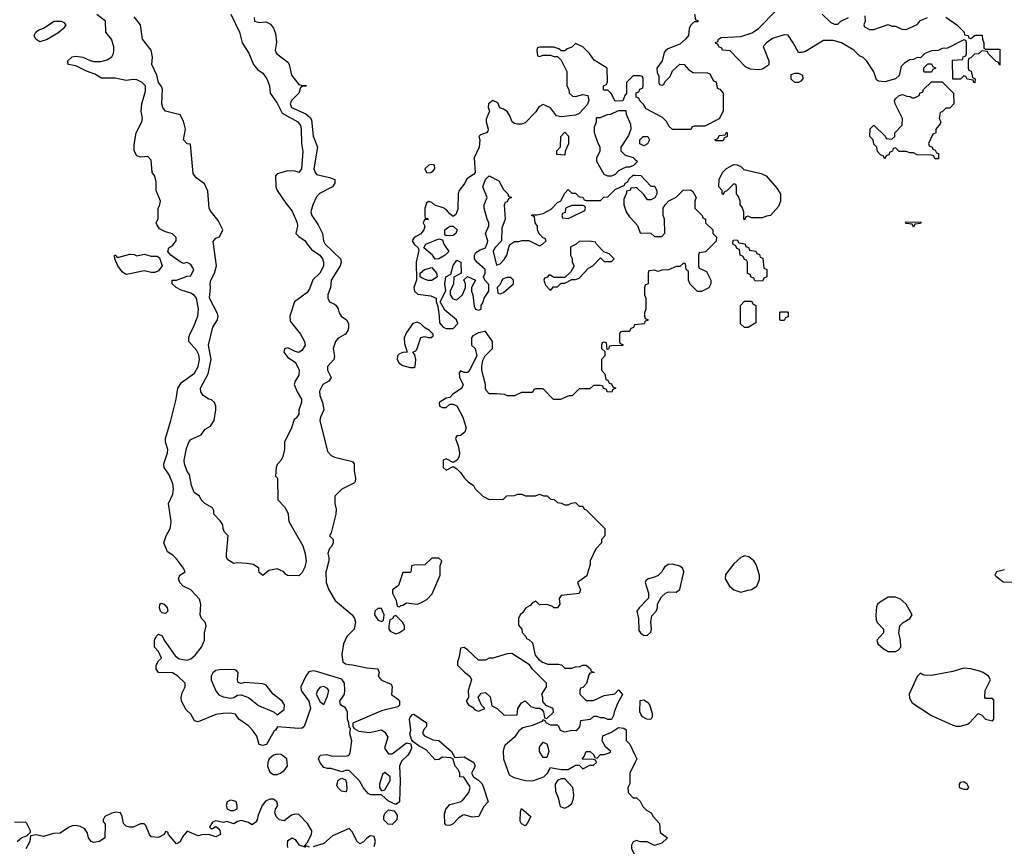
# Model space of a CAD drawing. Header units: inches. Extents: x 2380053 to 2584298, y 380219 to 546618.
# Tile 634 of 656: x 2546578 to 2552055, y 438464 to 443058. Entities that reach past the tile are written whole.
import ezdxf

# ---------------------------------------------------------------- set-up
doc = ezdxf.new("R2010")
doc.units = ezdxf.units.IN
doc.header["$MEASUREMENT"] = 0
for name, color, linetype in [('C5443', 7, 'Continuous'), ('C5444', 7, 'Continuous'), ('C5453', 7, 'Continuous'), ('C5454', 7, 'Continuous')]:
    doc.layers.add(name, color=color, linetype=linetype)

msp = doc.modelspace()

# ---------------------------------------------------------------- linework, layer by layer
at = {"layer": 'C5443', "color": 2}
for points, elevation in [([(2548284.7, 440000), (2548282, 439990), (2548283.8, 439930), (2548297.6, 439890), (2548333.4, 439830), (2548428.2, 439750), (2548440.3, 439730), (2548445.3, 439710), (2548438.4, 439670), (2548398.4, 439630), (2548379.5, 439590), (2548370.6, 439530), (2548376, 439490), (2548390, 439478.8), (2548410, 439473.4), (2548430, 439473), (2548510, 439454.9), (2548570, 439450.8), (2548578, 439430), (2548571.3, 439410), (2548590, 439386.8), (2548644.7, 439364.7), (2548651, 439351), (2548647.1, 439307.1), (2548682, 439282), (2548691.3, 439270), (2548691, 439249), (2548681, 439239), (2548590, 439217), (2548431.6, 439148.4), (2548431.3, 439130), (2548438, 439118), (2548464.1, 439104.1), (2548523.3, 439096.7), (2548590, 439110.4), (2548610, 439097.3), (2548626.8, 439070), (2548606.8, 439010), (2548630, 438978), (2548650, 438978), (2548730, 439038), (2548754, 439034), (2548758, 439010), (2548750.8, 438990), (2548737.3, 438970), (2548702.4, 438937.6), (2548690.6, 438910), (2548694.8, 438830), (2548690.6, 438710), (2548670, 438695.3), (2548630, 438714), (2548590, 438749.2), (2548530, 438749.4), (2548516.5, 438756.5), (2548488, 438790), (2548468.4, 438828.4), (2548410, 438886), (2548390, 438886), (2548370, 438878), (2548310, 438895.3), (2548290, 438895.3), (2548270, 438902), (2548250, 438928), (2548241.2, 438950), (2548250, 438971), (2548285.6, 438974.4), (2548310, 438966), (2548395.3, 438964.7), (2548409, 438971), (2548416, 438984), (2548425.2, 439050), (2548414, 439090), (2548418, 439118), (2548410, 439126), (2548409.2, 439149.2), (2548402, 439170), (2548402, 439210), (2548390, 439234), (2548362, 439250), (2548359, 439270), (2548384.5, 439310), (2548387.6, 439330), (2548384.5, 439370), (2548370, 439393.2), (2548230, 439435.6), (2548210, 439438.4), (2548187, 439433), (2548170.6, 439410), (2548141.6, 439350), (2548143.8, 439330), (2548185.7, 439270), (2548195.3, 439230), (2548161, 439130), (2548150, 439121.2), (2548130, 439119.3), (2548012, 439128), (2548002, 439110), (2547994.4, 439105.6), (2547951, 439030), (2547930, 439024), (2547909.4, 439029.4), (2547896.5, 439076.5), (2547874, 439110), (2547850, 439134), (2547798, 439170), (2547779, 439199), (2547750, 439204), (2547710, 439202.7), (2547670, 439196), (2547570, 439155.3), (2547550, 439162), (2547530, 439198), (2547503.2, 439223.2), (2547479, 439270), (2547477.2, 439290), (2547482.7, 439317.3), (2547498, 439350), (2547498, 439370), (2547458, 439410), (2547428.7, 439428.7), (2547350, 439429), (2547338, 439450), (2547338, 439470), (2547350, 439494), (2547366, 439510), (2547350, 439546), (2547328, 439570), (2547328.7, 439610), (2547338, 439630), (2547350, 439642), (2547370, 439634), (2547382, 439610), (2547442.8, 439522.8), (2547466, 439506), (2547510, 439499.1), (2547530, 439505.5), (2547553.7, 439526.3), (2547589.3, 439570), (2547606, 439610), (2547606, 439650), (2547616, 439690), (2547609, 439710), (2547589.3, 439730), (2547582.7, 439750), (2547585.2, 439810), (2547577.5, 439837.5), (2547530, 439889), (2547488, 439910), (2547469, 439930), (2547462, 439950), (2547468, 439970), (2547498, 439990), (2547493.3, 440000)], 30), ([(2547982.1, 440000), (2547963.5, 439996.5), (2547930, 439968.7), (2547910, 439986), (2547908.8, 440000)], 26), ([(2548157, 440000), (2548150, 439986), (2548130, 439968), (2548068.4, 439968.4), (2548056.4, 439976.4), (2548048, 439990), (2548023, 440000)], 26), ([(2548755.3, 440000), (2548754, 439990), (2548750, 439986), (2548710, 439986), (2548686, 439914), (2548652, 439890), (2548652, 439870), (2548672, 439830), (2548678, 439798), (2548690, 439794), (2548698, 439802), (2548710, 439804.7), (2548730, 439818), (2548790, 439810.6), (2548810, 439816.3), (2548843.7, 439836.3), (2548873.2, 439866.8), (2548918, 439970), (2548917.1, 440000)], 34), ([(2549742.7, 440000), (2549733.2, 439966.8), (2549682, 439930), (2549698, 439890), (2549690.8, 439869.2), (2549590, 439858), (2549579.6, 439840.4), (2549582, 439810), (2549570, 439788.7), (2549550, 439788.7), (2549539, 439799), (2549510, 439808), (2549470, 439806), (2549450, 439826), (2549430, 439818), (2549416.9, 439803.1), (2549392, 439788), (2549376.9, 439763.1), (2549362, 439750), (2549352, 439730), (2549352.7, 439692.7), (2549371.6, 439671.6), (2549372.7, 439652.7), (2549394, 439630), (2549398, 439618), (2549410, 439614), (2549430, 439594), (2549446.4, 439526.4), (2549463.5, 439503.5), (2549486.4, 439486.4), (2549515.3, 439475.3), (2549576, 439476), (2549591.6, 439471.6), (2549610, 439454), (2549650, 439454), (2549670, 439462), (2549696.4, 439463.6), (2549708.8, 439471.1), (2549730, 439471), (2549754, 439450), (2549758, 439438), (2549774, 439430), (2549750, 439426), (2549743.6, 439416.4), (2549730.9, 439369.1), (2549710, 439346), (2549698, 439342), (2549694, 439330), (2549694, 439310), (2549730, 439274), (2549770, 439274), (2549830, 439302), (2549888, 439312), (2549910, 439334), (2549931.6, 439308.4), (2549902.8, 439257.2), (2549884.7, 439210), (2549882, 439190), (2549870, 439168), (2549850, 439168), (2549830, 439178), (2549810, 439178), (2549790, 439186), (2549770, 439186), (2549751.6, 439168.4), (2549698, 439162), (2549691.6, 439128.4), (2549674, 439106), (2549650, 439108), (2549610, 439098), (2549587.3, 439107.3), (2549578, 439130), (2549570, 439138), (2549530, 439138), (2549506, 439150), (2549502, 439162), (2549490, 439166), (2549482, 439158), (2549430, 439135.3), (2549376.9, 439123.1), (2549355.3, 439104.7), (2549331, 439070), (2549276.8, 439023.2), (2549270.5, 439009.5), (2549266.8, 438993.2), (2549270.3, 438950), (2549301.1, 438861.1), (2549326.6, 438846.6), (2549392, 438830), (2549432.8, 438827.2), (2549494, 438850), (2549514, 438870), (2549530, 438902), (2549590, 438891), (2549628.8, 438891.1), (2549670, 438914), (2549690, 438914), (2549710, 438894), (2549750, 438914), (2549770, 438914), (2549786, 438930), (2549782, 438942), (2549770, 438946), (2549707.3, 438947.3), (2549718, 438962), (2549728.8, 438991.1), (2549751.6, 438991.6), (2549772.7, 438972.7), (2549778, 438958), (2549790, 438954), (2549810, 438974), (2549830, 438974), (2549856.4, 438983.6), (2549866, 438990), (2549836.4, 439016.4), (2549818, 439050), (2549822, 439078), (2549870, 439098), (2549910, 439124.7), (2549939.6, 439119.6), (2549952, 439112), (2549952.7, 439052.7), (2549971.6, 439031.6), (2550000, 438972.8)], 34), ([(2550000, 438927.4), (2549972, 438870), (2549971.6, 438811.6), (2549962, 438790), (2549963.6, 438763.6), (2549990, 438734), (2550000, 438734)], 34), ([(2548070, 438458), (2548067, 438470), (2548070, 438496), (2548094, 438510), (2548110, 438502), (2548130, 438471), (2548158, 438462), (2548177.2, 438482.8), (2548202, 438530), (2548204, 438550), (2548179.3, 438590), (2548130, 438641.2), (2548110, 438642.7), (2548090, 438636), (2548050, 438605.2), (2548024, 438610), (2548005.2, 438630), (2547997.2, 438650), (2548001.2, 438670), (2548013.2, 438690), (2548009, 438710), (2547990, 438725.2), (2547970, 438726), (2547944.9, 438715.1), (2547926.8, 438690), (2547904, 438636), (2547898.8, 438610), (2547890, 438595.3), (2547870, 438584), (2547850, 438595.3), (2547810, 438608), (2547790, 438602), (2547770, 438589), (2547730, 438602), (2547710, 438595.3), (2547670, 438606), (2547650, 438598), (2547634, 438570), (2547642, 438562), (2547650, 438562), (2547670, 438574), (2547683.6, 438563.6), (2547691, 438551), (2547694.8, 438530), (2547670, 438517.2), (2547630, 438529), (2547591.6, 438528.4), (2547570, 438522), (2547510, 438548), (2547482.8, 438517.2), (2547470, 438488), (2547450, 438478), (2547406, 438530), (2547402, 438542), (2547390, 438546), (2547382, 438530), (2547350, 438512.7), (2547310, 438517.2), (2547299.3, 438530), (2547279.3, 438579.3), (2547270, 438588.7), (2547250, 438588.7), (2547210, 438569.3), (2547189.4, 438569.4), (2547170, 438575.3), (2547155.3, 438590), (2547148, 438630), (2547138, 438650), (2547113.6, 438653.6), (2547090, 438648.7), (2547052, 438630), (2547042, 438610), (2547042, 438602), (2547052.7, 438587.3), (2547051.3, 438511.3), (2547022, 438490), (2546990, 438484.5), (2546975.3, 438490), (2546961.2, 438510), (2546956, 438536), (2546940.2, 438560.2), (2546913.6, 438573.6), (2546890, 438579), (2546870, 438577.2), (2546850, 438569), (2546803.6, 438536.4), (2546765.4, 438534.6), (2546710, 438518), (2546670, 438528), (2546638, 438522), (2546634, 438490), (2546612, 438450)], 34), ([(2546564, 438490), (2546590, 438512), (2546618, 438522), (2546638, 438542), (2546638, 438550), (2546618, 438590), (2546610, 438598), (2546550, 438596)], 34), ([(2548550, 438462), (2548557.2, 438490), (2548550, 438518), (2548530, 438522), (2548510, 438509), (2548490, 438488), (2548470, 438478), (2548453.2, 438493.2), (2548430, 438542), (2548410, 438562), (2548317.3, 438522.7), (2548270, 438479.3), (2548210, 438461.2)], 34), ([(2550000, 438491.6), (2549991.6, 438488.4), (2549982, 438470), (2549982, 438450), (2550000, 438414)], 34), ([(2548190, 438459), (2548170, 438466), (2548162, 438458)], 34)]:
    msp.add_lwpolyline(points, dxfattribs=dict(at, elevation=elevation))
for points, elevation in [([(2547390, 439758), (2547370, 439762), (2547362, 439770), (2547355.3, 439790), (2547358, 439810), (2547365.2, 439814.8), (2547382, 439810), (2547398, 439790), (2547402, 439770)], 30), ([(2548590, 439786), (2548570, 439786), (2548554, 439770), (2548552, 439750), (2548570, 439722), (2548590, 439714), (2548602, 439718), (2548606, 439750)], 34), ([(2548670, 439746), (2548658, 439742), (2548654, 439730), (2548638, 439722), (2548632, 439690), (2548632, 439670), (2548639.6, 439659.6), (2548670, 439644.7), (2548690, 439651.3), (2548718, 439670), (2548718, 439690), (2548708, 439710)], 34), ([(2549050, 439568), (2549030, 439566), (2549023.6, 439516.4), (2549014, 439490), (2549014, 439470), (2549051.6, 439431.6), (2549082, 439410), (2549091.3, 439390), (2549072, 439330), (2549074, 439290), (2549062, 439270), (2549074, 439250), (2549096.9, 439236.9), (2549110, 439222), (2549130, 439214), (2549166, 439230), (2549148, 439248), (2549128, 439290), (2549144.7, 439315.3), (2549170, 439318), (2549194.4, 439294.4), (2549204.7, 439244.7), (2549234, 439230), (2549272.7, 439192.7), (2549346, 439194), (2549348.7, 439230), (2549370, 439262), (2549390, 439272), (2549421, 439241), (2549450, 439231.3), (2549472, 439232), (2549483.6, 439223.6), (2549492, 439212), (2549498, 439178), (2549510, 439174), (2549548, 439210), (2549546, 439230), (2549507.3, 439247.3), (2549488.7, 439268.7), (2549488.7, 439290), (2549482, 439310), (2549508, 439350), (2549508, 439370), (2549429.3, 439449.3), (2549413.2, 439473.2), (2549315.3, 439535.3), (2549290, 439534), (2549210, 439509), (2549190, 439508.7), (2549170, 439498), (2549130, 439498), (2549070, 439555.3)], 34), ([(2547770, 439446.6), (2547690, 439444), (2547670, 439440.5), (2547651.8, 439428.2), (2547642.4, 439410), (2547643.8, 439390), (2547668.7, 439328.7), (2547686, 439306), (2547710, 439294.9), (2547752.9, 439287.1), (2547769.3, 439290.7), (2547790, 439304.7), (2547810, 439306), (2547850, 439290.4), (2547906, 439246), (2547994, 439210), (2548010, 439194), (2548050, 439224.7), (2548051.6, 439250), (2548038.4, 439270), (2547989, 439309), (2547950, 439358.7), (2547930, 439366.9), (2547830, 439374), (2547809.2, 439369.2), (2547794, 439374), (2547789.5, 439389.5), (2547794, 439430), (2547782.7, 439442.7)], 30), ([(2548270, 439351.8), (2548250, 439349.2), (2548234, 439330), (2548228.2, 439310), (2548250, 439266.8), (2548270, 439251.3), (2548290, 439298), (2548297, 439330), (2548290, 439341.2)], 34), ([(2548998, 438958), (2549050, 438961), (2549104.7, 438930), (2549111.2, 438908.9), (2549092, 438870), (2549102, 438850), (2549130, 438832), (2549150, 438811.3), (2549158.8, 438790), (2549184.7, 438710), (2549157.3, 438682.7), (2549132, 438630), (2549094.4, 438625.6), (2549050, 438639), (2549042.8, 438637.2), (2549019.1, 438620.9), (2548990, 438589), (2548970, 438579), (2548950, 438582), (2548944, 438590), (2548942, 438642), (2548949.5, 438670.5), (2548970, 438696), (2549029.3, 438710.7), (2549041.2, 438718.8), (2549076.5, 438763.5), (2549084, 438790), (2549080.2, 438800.2), (2549048, 438848), (2549026, 438850), (2549026, 438870), (2549018, 438890), (2549001.2, 438910), (2548988.8, 438948.9), (2548976.4, 438956.4), (2548930, 438959), (2548910, 438946), (2548890, 438945.2), (2548839.6, 438999.6), (2548800.2, 439020.2), (2548766, 439046), (2548758, 439058), (2548749.1, 439089.1), (2548753.2, 439110), (2548746.6, 439170), (2548750, 439182), (2548764, 439196), (2548770, 439198), (2548842, 439150), (2548842, 439130), (2548826.4, 439113.6), (2548818, 439090), (2548830, 439078), (2548876, 439056), (2548910, 439051.3), (2548981, 438990)], 30), ([(2549490, 438958), (2549469.3, 438990), (2549470, 439014), (2549490, 439042), (2549510, 439034), (2549516.9, 439016.9), (2549521, 438990), (2549510, 438958)], 34), ([(2548010, 438975.1), (2547990, 438969.5), (2547966, 438950), (2547958.4, 438930), (2547957.1, 438910), (2547970, 438876), (2547990, 438862.8), (2548010, 438862.8), (2548029.4, 438870.6), (2548050, 438886), (2548068.7, 438910), (2548064, 438950), (2548033.4, 438973.4)], 34), ([(2548610, 438873.2), (2548596.9, 438863.1), (2548578.8, 438810), (2548578.8, 438790), (2548590, 438771.3), (2548610, 438778), (2548639, 438830), (2548639, 438850)], 30), ([(2548390, 438766), (2548368, 438770), (2548348, 438790), (2548343.1, 438803.1), (2548350, 438832), (2548370, 438842), (2548390, 438834), (2548396.9, 438816.9), (2548398, 438782), (2548394, 438766)], 30), ([(2549610, 438838), (2549590, 438838), (2549570, 438828.7), (2549556, 438810), (2549558.8, 438770), (2549573.7, 438733.7), (2549584.9, 438684.9), (2549610, 438676), (2549630, 438684.7), (2549650, 438702), (2549659, 438730), (2549661.2, 438750), (2549655.3, 438790)], 34), ([(2547750, 438719.3), (2547731.3, 438710), (2547726, 438690), (2547731.3, 438671.3), (2547750, 438662), (2547770, 438662), (2547788, 438672), (2547788.7, 438690), (2547782, 438710), (2547770, 438717.2)], 34), ([(2548650, 438585.6), (2548627.2, 438587.2), (2548603.6, 438610), (2548603.6, 438630), (2548610, 438646), (2548630, 438667.3), (2548661, 438661), (2548677.3, 438637.3), (2548675.5, 438610)], 30), ([(2549390, 438578), (2549370, 438588), (2549363.1, 438603.1), (2549364, 438656), (2549370, 438674), (2549422, 438630), (2549402, 438590)], 30)]:
    msp.add_lwpolyline(points, close=True, dxfattribs=dict(at, elevation=elevation))
at = {"layer": 'C5444', "color": 2}
for points, elevation in [([(2547493.3, 440000), (2547488.7, 440010), (2547450, 440062), (2547430, 440082), (2547400.9, 440100.9), (2547379, 440150), (2547392.7, 440190), (2547415.1, 440230), (2547419.3, 440250), (2547421.2, 440270), (2547405.2, 440370), (2547430, 440422), (2547434.5, 440450), (2547430, 440478), (2547410, 440528), (2547381.2, 440570), (2547379.3, 440590), (2547400.9, 440650), (2547401.2, 440670), (2547389.2, 440710), (2547389.2, 440730), (2547419.5, 440830), (2547449, 440950), (2547457.2, 441010), (2547478.9, 441041.1), (2547550, 441094), (2547570, 441131.3), (2547578, 441170), (2547575.2, 441195.2), (2547561.7, 441221.7), (2547519, 441270), (2547519, 441290), (2547524, 441310), (2547545.2, 441350), (2547568.7, 441410), (2547573.2, 441450), (2547560.9, 441510), (2547550, 441525.2), (2547530, 441538), (2547475.5, 441555.5), (2547448, 441570), (2547426, 441590), (2547426, 441610), (2547450, 441611.3), (2547510, 441632), (2547530, 441634), (2547546, 441670), (2547530, 441698), (2547510, 441708), (2547490, 441704), (2547470, 441713.2), (2547419, 441750), (2547402, 441770), (2547408, 441790), (2547430, 441806), (2547449, 441830), (2547448.7, 441848.7), (2547428.8, 441868.9), (2547390, 441879), (2547355.3, 441895.3), (2547340.4, 441920.4), (2547338, 441930), (2547348.4, 441951.6), (2547348.8, 442011.1), (2547356.4, 442023.6), (2547362, 442050), (2547337.2, 442110), (2547338, 442158), (2547329.1, 442189.1), (2547315.3, 442210), (2547310, 442278), (2547290, 442298), (2547250, 442294), (2547230, 442302), (2547214, 442330), (2547214.6, 442365.4), (2547225.2, 442430), (2547257.2, 442490), (2547261.2, 442510), (2547254, 442550), (2547257.2, 442590), (2547278, 442662), (2547277, 442690), (2547259, 442710), (2547230, 442723.7), (2547210, 442726.6), (2547170, 442721.2), (2547110, 442734), (2547034, 442734), (2546996.5, 442756.5), (2546950, 442773.2), (2546890, 442802.7), (2546848, 442810), (2546846, 442830), (2546870, 442851.3), (2546890, 442856), (2546930, 442850.8), (2546970, 442831), (2546990, 442826.8), (2547030, 442826.8), (2547064.7, 442835.3), (2547090, 442852), (2547099, 442870), (2547102, 442890), (2547102, 442910), (2547088.7, 442950), (2547058, 442990), (2547055.3, 443050), (2547006.8, 443086.8)], 30), ([(2547753.4, 443090), (2547800.3, 442990), (2547815.8, 442930), (2547852.5, 442872.5), (2547878, 442810), (2547901.6, 442781.6), (2547930, 442762), (2547953.4, 442730), (2547967.3, 442690), (2547970.8, 442650), (2548010, 442594.8), (2548038.5, 442538.5), (2548124.9, 442490), (2548139.3, 442470), (2548144.4, 442450), (2548144.9, 442370), (2548153.8, 442326.2), (2548144.9, 442230), (2548130, 442209), (2548110, 442216), (2548070, 442219.3), (2548010, 442202), (2548001, 442190), (2548003, 442130), (2548010.7, 442110), (2548058, 442038), (2548094, 441994), (2548120.7, 441930), (2548124, 441910), (2548114, 441870), (2548130, 441854), (2548166.8, 441830), (2548177.3, 441810), (2548201.5, 441781.5), (2548247.7, 441750), (2548263, 441730), (2548267.7, 441710), (2548267.3, 441690), (2548259.1, 441670), (2548246.8, 441650), (2548208.1, 441611.9), (2548190, 441562), (2548177.5, 441542.5), (2548106, 441490), (2548080.5, 441410), (2548083, 441383), (2548140.7, 441310), (2548162.8, 441270), (2548166.8, 441250), (2548150, 441221.2), (2548130, 441209.3), (2548110, 441214), (2548070, 441234), (2548051.6, 441228.4), (2548046.8, 441210), (2548070, 441181), (2548110, 441154.8), (2548133, 441113), (2548130, 441082), (2548111, 441050), (2548104.7, 441030), (2548121, 440990), (2548146, 440950), (2548146, 440930), (2548131, 440890), (2548130, 440866), (2548116.9, 440843.1), (2548104.7, 440835.3), (2548091, 440790), (2548051, 440710), (2548050.9, 440669.1), (2548042, 440630), (2548032, 440610), (2548010, 440586), (2548004.7, 440570), (2548002, 440522), (2548012, 440510), (2548014, 440390), (2548051.2, 440351.1), (2548065.4, 440325.4), (2548072, 440310), (2548076, 440270), (2548153, 440133), (2548166.8, 440090), (2548171, 440050), (2548164.7, 440015.3), (2548157, 440000)], 26), ([(2547908.8, 440000), (2547908, 440010), (2547878, 440030), (2547843.5, 440036.5), (2547790, 440039), (2547770, 440035.3), (2547736.4, 440056.4), (2547728, 440070), (2547728, 440090), (2547738, 440190), (2547718, 440210), (2547709.1, 440229.1), (2547708.7, 440250), (2547693.6, 440273.6), (2547658, 440310), (2547658, 440330), (2547650, 440346), (2547608.8, 440368.9), (2547588, 440390), (2547578, 440410), (2547548.7, 440430), (2547534, 440470), (2547522, 440530), (2547510, 440548), (2547494, 440590), (2547493.2, 440610), (2547505.4, 440674.6), (2547519, 440710), (2547530, 440724.7), (2547588.4, 440751.6), (2547610, 440782), (2547640.2, 440799.8), (2547659, 440830), (2547669.2, 440890), (2547669, 440910), (2547662, 440930), (2547645.2, 440945.2), (2547630, 440949.2), (2547599, 440970), (2547586, 440990), (2547583.7, 441010), (2547627, 441090), (2547642.9, 441170), (2547627.8, 441250), (2547652.3, 441350), (2547678, 441390), (2547682, 441410), (2547676.2, 441430), (2547633.6, 441510), (2547639.5, 441570), (2547637, 441590), (2547641.6, 441610), (2547661.6, 441650), (2547672, 441690), (2547654.6, 441825.4), (2547670, 441844.7), (2547690, 441852), (2547709, 441890), (2547682.5, 441942.5), (2547637.5, 441997.5), (2547632.7, 442010), (2547625.2, 442105.2), (2547606, 442146), (2547558.9, 442178.9), (2547543.9, 442203.9), (2547527.3, 442367.3), (2547510, 442368.7), (2547489, 442390), (2547500.9, 442450), (2547490, 442494), (2547470, 442529.2), (2547389.5, 442549.5), (2547374, 442570), (2547369.5, 442590), (2547371.6, 442671.6), (2547367, 442687), (2547349.5, 442710), (2547340.9, 442750), (2547314, 442810), (2547316.3, 442850), (2547309.6, 442890), (2547261.2, 442950), (2547249.2, 443030), (2547214.8, 443074.8)], 26), ([(2547882, 443070), (2547884.7, 443050), (2547910, 443042.8), (2547950, 443046), (2547973.7, 443033.7), (2547990.5, 443010.5), (2548001.6, 442981.6), (2548005.8, 442934.2), (2547998.8, 442890), (2548006, 442870), (2548070, 442822.8), (2548078, 442810), (2548090.7, 442750), (2548130, 442698), (2548150, 442692), (2548172.7, 442692.7), (2548170, 442688.7), (2548150, 442688), (2548141, 442679), (2548131, 442650), (2548090.5, 442609.5), (2548083, 442590), (2548090.8, 442570), (2548170, 442535.5), (2548194.7, 442514.7), (2548201.7, 442501.7), (2548210, 442412), (2548234.8, 442350), (2548214.8, 442230), (2548221, 442210), (2548230, 442198), (2548302, 442182), (2548331.3, 442170), (2548331.3, 442150), (2548318, 442130), (2548246.7, 442093.3), (2548230, 442074), (2548208, 442030), (2548197.3, 441990), (2548204, 441970), (2548238, 441918), (2548262, 441870), (2548267.7, 441830), (2548277.3, 441810), (2548362.8, 441730), (2548367.3, 441710), (2548360.7, 441690), (2548310.6, 441610), (2548306.8, 441570), (2548292, 441530), (2548292, 441510), (2548302, 441490), (2548330, 441478), (2548338, 441470), (2548350, 441452), (2548354.8, 441430), (2548366, 441410), (2548396, 441390), (2548406.8, 441370), (2548406.8, 441350), (2548402.8, 441330), (2548391, 441310), (2548350, 441289), (2548334.8, 441270), (2548322.8, 441230), (2548330, 441186), (2548324.7, 441170), (2548290.8, 441130), (2548290.8, 441110), (2548311, 441070), (2548298, 441050), (2548264.7, 441030), (2548245.5, 440994.5), (2548248, 440970), (2548263, 440930), (2548270.7, 440890), (2548250.8, 440850), (2548247.3, 440830), (2548290, 440658), (2548310, 440636), (2548330, 440626.8), (2548430, 440602), (2548438, 440590), (2548438.8, 440550), (2548446, 440510), (2548444.7, 440490), (2548437.3, 440482.7), (2548370, 440448), (2548332, 440410), (2548331, 440370), (2548338, 440338), (2548337.3, 440310), (2548310, 440206), (2548302, 440190), (2548322, 440170), (2548322, 440150), (2548312, 440130), (2548300.7, 440119.3), (2548291.6, 440091.6), (2548298, 440070), (2548298, 440050), (2548284.7, 440000)], 30), ([(2550000, 442746), (2549990, 442746), (2549954, 442710), (2549954, 442650), (2549943.6, 442636.4), (2549932.7, 442607.3), (2549890, 442606), (2549868, 442648), (2549850, 442666), (2549830, 442666), (2549826, 442670), (2549826, 442690), (2549842, 442698), (2549847.3, 442712.7), (2549846, 442790), (2549773.2, 442833.2), (2549748.7, 442870), (2549710, 442908), (2549670, 442926), (2549650, 442906), (2549623.6, 442896.4), (2549610, 442886), (2549590, 442886), (2549576.4, 442896.4), (2549550, 442906), (2549470, 442906), (2549458, 442902), (2549454, 442890), (2549458, 442858), (2549470, 442854), (2549490, 442862), (2549530, 442862), (2549550, 442854), (2549570, 442854), (2549590, 442834), (2549622, 442770), (2549622, 442690), (2549632, 442670), (2549634, 442650), (2549652.7, 442632.7), (2549670, 442632), (2549710, 442642), (2549738, 442638), (2549744.7, 442610), (2549735.3, 442584.7), (2549690, 442538), (2549670, 442528), (2549590, 442518), (2549564.7, 442524.7), (2549530, 442568), (2549490, 442588), (2549465.4, 442574.6), (2549450, 442546), (2549390, 442486), (2549370, 442478), (2549350, 442478), (2549330, 442482), (2549318, 442490), (2549304.7, 442524.7), (2549289.1, 442549.1), (2549270, 442562), (2549249, 442569), (2549237.2, 442597.2), (2549210, 442608.7), (2549186, 442590), (2549184.7, 442570), (2549191.3, 442550), (2549173.7, 442506.3), (2549173.4, 442490), (2549184.7, 442450), (2549182, 442438), (2549174, 442430), (2549141, 442419), (2549132, 442410), (2549138, 442390), (2549134.8, 442350), (2549106.8, 442290), (2549111, 442210), (2549102.8, 442197.2), (2549066, 442174), (2549054, 442150), (2549022.8, 442110), (2549018, 442090), (2549014.9, 442005.1), (2549004, 441976), (2548990, 441964), (2548970, 441979.3), (2548950, 442003.7), (2548933.4, 442013.4), (2548887.2, 442027.2), (2548870, 442042), (2548852.7, 442047.3), (2548841, 442039), (2548831, 442010), (2548831.6, 441971.6), (2548834, 441954), (2548846, 441954), (2548851.6, 441948.4), (2548830, 441946), (2548822, 441930), (2548831.6, 441911.6), (2548826, 441890), (2548810, 441868.7), (2548771.6, 441848.4), (2548762, 441830), (2548772, 441810), (2548794, 441790), (2548798, 441778), (2548782.8, 441710), (2548784.7, 441610), (2548770.6, 441570), (2548774, 441550), (2548792.5, 441532.5), (2548864.5, 441524.5), (2548894, 441510), (2548894, 441490), (2548903.6, 441463.6), (2548912, 441410), (2548912.7, 441372.7), (2548934, 441350), (2548950, 441342), (2548990, 441342), (2549015.3, 441370), (2549008, 441390), (2548943.1, 441443.1), (2548918, 441490), (2548948.4, 441551.6), (2548944, 441590), (2548948, 441630), (2548976.4, 441643.6), (2548990, 441692), (2549010, 441722), (2549031.3, 441710), (2549034, 441650), (2548992.7, 441627.3), (2548991.3, 441590), (2548972, 441550), (2548972, 441530), (2548986.8, 441506.8), (2549010, 441502), (2549042, 441530), (2549058, 441570), (2549058, 441590), (2549048.4, 441611.6), (2549068.4, 441631.6), (2549114, 441610), (2549092, 441570), (2549091.3, 441550), (2549098, 441530), (2549105.4, 441465.4), (2549114, 441450), (2549130, 441444.7), (2549146, 441450), (2549146, 441470), (2549155.3, 441484.7), (2549162, 441510), (2549188, 441550), (2549187.3, 441587.3), (2549166, 441610), (2549158, 441630), (2549168, 441650), (2549168, 441670), (2549122, 441710), (2549108.7, 441730), (2549108.7, 441750), (2549116.4, 441763.6), (2549140.2, 441779.8), (2549168.7, 441791.3), (2549180.4, 441819.6), (2549182, 441830), (2549168.7, 441870), (2549187.3, 441912.7), (2549188, 441930), (2549178, 441950), (2549162, 442010), (2549162, 442030), (2549178, 442070), (2549154, 442130), (2549169.1, 442170.9), (2549190, 442191.3), (2549243.6, 442163.6), (2549270, 442114), (2549294, 442090), (2549298, 442078), (2549314, 442070), (2549298, 442062), (2549290, 442046), (2549278, 442042), (2549272.7, 442027.3), (2549278, 441950), (2549259.6, 441900.4), (2549258, 441830), (2549222, 441790), (2549211.3, 441770), (2549230, 441694), (2549250, 441702), (2549273.6, 441726.4), (2549288.7, 441750), (2549300.2, 441799.8), (2549308.7, 441811.3), (2549330, 441824.7), (2549354.6, 441825.4), (2549371.6, 441831.6), (2549410, 441832), (2549470, 441802), (2549486, 441810), (2549506, 441830), (2549502, 441842), (2549490, 441846), (2549468.4, 441868.4), (2549458, 441890), (2549458, 441910), (2549446, 441930), (2549442, 441962), (2549426, 441970), (2549430, 441974), (2549454, 441974), (2549490, 441982), (2549535.3, 442004.7), (2549570, 442042), (2549588.7, 442051.3), (2549610, 442094), (2549630, 442114), (2549650, 442094), (2549670, 442094), (2549690, 442074), (2549711.6, 442071.6), (2549718, 442058), (2549730, 442054), (2549810, 442054), (2549828.4, 442071.6), (2549850, 442074), (2549890, 442114), (2549942, 442138), (2549946, 442150), (2549962, 442158), (2549967.3, 442172.7), (2549990, 442194), (2550000, 442193.7)], 34), ([(2550000, 442255.1), (2549992.7, 442247.3), (2549970, 442238), (2549950, 442238), (2549910, 442218), (2549890, 442198), (2549870, 442188), (2549850, 442188.7), (2549830, 442198), (2549788, 442270), (2549788, 442290), (2549808, 442330), (2549808, 442350), (2549795.3, 442370), (2549775.3, 442430), (2549776.4, 442463.6), (2549786, 442490), (2549786, 442510), (2549790, 442514), (2549810, 442514), (2549848.4, 442531.6), (2549867.3, 442532.7), (2549910, 442554), (2549950, 442554), (2549952.7, 442532.7), (2549976.9, 442476.9), (2549978, 442450), (2549965.4, 442414.6), (2549922, 442350), (2549922, 442330), (2549946.4, 442306.4), (2549991.6, 442291.6), (2550000, 442283.5)], 34), ([(2550000, 442124.7), (2549978, 442122), (2549974, 442110), (2549954, 442106), (2549954, 442094), (2549939.6, 442060.4), (2549938, 442030), (2549951.3, 441990), (2549970, 441962), (2550000, 441931.1)], 34), ([(2550000, 441362.2), (2549998, 441362), (2549992.7, 441347.3), (2549978, 441342), (2549970, 441326), (2549930, 441326), (2549918, 441322), (2549914, 441310), (2549914, 441270), (2549918, 441258), (2549932.7, 441252.7), (2549932.7, 441247.3), (2549870, 441246), (2549858, 441242), (2549852.7, 441227.3), (2549846, 441226), (2549842, 441262), (2549830, 441266), (2549818, 441262), (2549814, 441250), (2549814, 441230), (2549834, 441214), (2549834, 441190), (2549814, 441170), (2549814, 441110), (2549834, 441090), (2549838, 441058), (2549850, 441054), (2549858, 441038), (2549870, 441034), (2549878, 441018), (2549894, 441010), (2549878, 441002), (2549871.6, 440988.4), (2549846, 440990), (2549842, 441002), (2549826, 441010), (2549822, 441022), (2549810, 441026), (2549770, 441026), (2549750, 441006), (2549690, 441006), (2549651.6, 440968.4), (2549632.7, 440967.3), (2549587.3, 440947.3), (2549547.3, 440947.3), (2549490, 441006), (2549450, 441006), (2549438, 441002), (2549430, 440986), (2549370, 440986), (2549330, 440968), (2549291.6, 440968.4), (2549275.3, 440975.3), (2549230, 440979), (2549190, 440978), (2549174.6, 440994.6), (2549169.1, 441009.1), (2549169, 441030), (2549148.8, 441108.9), (2549148.7, 441131.3), (2549155.3, 441164.7), (2549168, 441190), (2549208, 441230), (2549208, 441270), (2549170, 441326), (2549166, 441326), (2549130, 441318), (2549099.6, 441300.4), (2549092, 441290), (2549092, 441250), (2549112, 441230), (2549122, 441190), (2549076.9, 441103.1), (2549070, 441098), (2549050, 441098), (2549030, 441106), (2549023.6, 441096.4), (2549024.7, 441070), (2549044.7, 441030), (2549038, 441010), (2548985.4, 440974.6), (2548970, 440958), (2548950, 440955.3), (2548912, 440930), (2548914, 440910), (2548930, 440902), (2548950, 440902), (2548970, 440922), (2548990, 440922), (2549010, 440912), (2549042.8, 440850), (2549061, 440790), (2549054.8, 440765.2), (2549030, 440748), (2549010, 440746), (2549003.6, 440736.4), (2549002, 440730), (2549018, 440690), (2549024.7, 440650), (2549022, 440630), (2549012, 440610), (2548990, 440598), (2548950, 440618), (2548934, 440610), (2548934, 440570), (2548950, 440554), (2548990, 440574), (2549010, 440562), (2549030, 440542), (2549050, 440512), (2549072, 440490), (2549102, 440470), (2549111.6, 440451.6), (2549154, 440410), (2549190, 440392), (2549270, 440394), (2549288.4, 440411.6), (2549330, 440414), (2549350, 440422), (2549370, 440422), (2549392.7, 440412.7), (2549410, 440412), (2549447.3, 440412.7), (2549470, 440422), (2549492.7, 440412.7), (2549511.6, 440411.6), (2549530, 440394), (2549551.6, 440391.6), (2549570, 440374), (2549591.6, 440371.6), (2549610, 440362), (2549630, 440362), (2549648.4, 440371.6), (2549670, 440374), (2549690, 440354), (2549710, 440354), (2549718, 440338), (2549730, 440334), (2549834, 440230), (2549834, 440190), (2549814, 440170), (2549814, 440150), (2549783.6, 440116.4), (2549752, 440050), (2549751.3, 440030), (2549742.7, 440000)], 34), ([(2548917.1, 440000), (2548916.4, 440023.6), (2548926, 440050), (2548910, 440066), (2548870, 440066), (2548831.2, 440028.9), (2548772.7, 440027.3), (2548758, 440022), (2548755.3, 440000)], 34), ([(2548023, 440000), (2548010, 440005.2), (2547982.1, 440000)], 26)]:
    msp.add_lwpolyline(points, dxfattribs=dict(at, elevation=elevation))
for points, elevation in [([(2546690, 442935.3), (2546668, 442950), (2546658, 442970), (2546668, 442990), (2546680.2, 442999.8), (2546710, 443011.3), (2546769.3, 443050.7), (2546810.9, 443050.9), (2546823.6, 443043.6), (2546834, 443030), (2546822, 443010), (2546790, 442984), (2546730, 442948.7)], 30), ([(2549610, 442306), (2549566, 442310), (2549566, 442330), (2549587.3, 442352.7), (2549588, 442410), (2549610, 442434), (2549631.3, 442411.3), (2549631.2, 442368.9), (2549612.7, 442327.3)], 34), ([(2548870, 442254), (2548854, 442250), (2548832, 442230), (2548842, 442210), (2548850, 442206.8), (2548866, 442210), (2548880.4, 442219.6), (2548888, 442230), (2548886, 442250)], 34), ([(2549710, 442026), (2549650, 442026), (2549614, 442010), (2549612.7, 441987.3), (2549598, 441982), (2549594, 441970), (2549598, 441958), (2549630, 441954), (2549650, 441962), (2549722, 441998), (2549726, 442010), (2549722, 442022)], 34), ([(2548950, 441858), (2548943.1, 441863.1), (2548944, 441890), (2548970, 441911), (2548990, 441911.3), (2549010.8, 441890), (2549004.7, 441870), (2548990, 441859)], 34), ([(2548890, 441728), (2548874, 441750), (2548826, 441790), (2548838, 441810), (2548910, 441841), (2548930, 441834), (2548937.3, 441810), (2548964.7, 441770), (2548944.7, 441750), (2548910, 441729)], 34), ([(2549747.3, 441827.3), (2549690, 441826), (2549674, 441810), (2549644.7, 441795.3), (2549642, 441790), (2549642, 441750), (2549651.2, 441731.1), (2549652, 441710), (2549662, 441690), (2549643.6, 441656.4), (2549610, 441626), (2549550, 441626), (2549530, 441638), (2549522, 441638), (2549512.7, 441627.3), (2549498, 441622), (2549494, 441610), (2549503.6, 441583.6), (2549530, 441554), (2549547.3, 441572.7), (2549570, 441574), (2549590, 441594), (2549610, 441594), (2549650, 441614), (2549670, 441614), (2549690, 441622), (2549743.1, 441676.9), (2549766, 441690), (2549810, 441734), (2549830, 441714), (2549870, 441714), (2549886, 441730), (2549856.4, 441756.4), (2549827.3, 441767.3), (2549786, 441810), (2549782, 441822)], 34), ([(2547310, 441654), (2547270, 441662), (2547210, 441649.2), (2547170, 441642), (2547150, 441655.3), (2547124, 441690), (2547108, 441730), (2547106, 441750), (2547112, 441750), (2547118, 441738), (2547130, 441738), (2547190, 441754.8), (2547214, 441754), (2547230, 441746), (2547270, 441756), (2547310, 441744.7), (2547343.6, 441743.6), (2547355.3, 441735.3), (2547370.8, 441690), (2547350, 441662), (2547330, 441654)], 30), ([(2548870, 441609.5), (2548850, 441609.6), (2548820.1, 441620.1), (2548806, 441630), (2548806, 441650), (2548829.2, 441670.8), (2548870, 441681), (2548896, 441650), (2548901, 441630)], 34), ([(2549310, 441626), (2549290, 441626), (2549264.7, 441615.3), (2549250, 441586), (2549234, 441570), (2549238, 441538), (2549250, 441534), (2549270, 441542), (2549326, 441590), (2549326, 441610)], 34), ([(2548790, 441377.2), (2548764.7, 441370), (2548730, 441319), (2548717.6, 441290), (2548718, 441258), (2548734, 441210), (2548710, 441209.5), (2548690, 441202), (2548680.4, 441190), (2548677, 441170), (2548689, 441149), (2548710, 441137.1), (2548750, 441124.7), (2548770, 441124.7), (2548778, 441130), (2548782, 441170), (2548776.4, 441196.4), (2548766, 441210), (2548782, 441218), (2548789.2, 441230.8), (2548810, 441292), (2548830, 441298), (2548850, 441292), (2548867.3, 441292.7), (2548878, 441302), (2548878, 441310), (2548858, 441330), (2548830, 441348), (2548810, 441368.7)], 34)]:
    msp.add_lwpolyline(points, close=True, dxfattribs=dict(at, elevation=elevation))
at = {"layer": 'C5453', "color": 2}
for points, elevation in [([(2550156, 440000), (2550150.4, 439989.6), (2550130, 439969), (2550110, 439959), (2550074, 439950), (2550061, 439939), (2550058, 439930), (2550076, 439870), (2550076.9, 439843.1), (2550024.7, 439790), (2550011.3, 439770), (2550020.7, 439730), (2550023, 439663), (2550031.3, 439650), (2550050, 439636), (2550070, 439638), (2550090, 439654), (2550093.2, 439670), (2550089.2, 439710.8), (2550094.6, 439745.4), (2550118, 439770), (2550126, 439790), (2550126, 439810), (2550148, 439850), (2550170, 439871.3), (2550190, 439878), (2550230, 439876), (2550250, 439892), (2550271.8, 439990), (2550268.9, 440000)], 38), ([(2550524.3, 440000), (2550505.2, 439974.8), (2550502.8, 439950), (2550526, 439910), (2550551.3, 439890), (2550590, 439877.3), (2550630, 439886.8), (2550649.1, 439890.9), (2550678, 439910), (2550693.6, 439946.4), (2550694, 439970), (2550684.7, 440000)], 38), ([(2552057, 440000), (2552012, 439990), (2552002, 439970), (2552050, 439934), (2552131.2, 439931.1)], 38), ([(2550000, 438972.8), (2550011, 438950), (2550000, 438927.4)], 34), ([(2550000, 438734), (2550010, 438734), (2550030, 438714), (2550045.4, 438685.4), (2550065.4, 438665.4), (2550090.7, 438650.7), (2550102, 438630), (2550138, 438590), (2550141, 438541), (2550182, 438510), (2550150, 438482), (2550110, 438468), (2550068.4, 438488.4), (2550030, 438488.7), (2550010, 438495.3), (2550000, 438491.6)], 34)]:
    msp.add_lwpolyline(points, dxfattribs=dict(at, elevation=elevation))
for points, elevation in [([(2551450, 439849), (2551410, 439849), (2551361.1, 439818.9), (2551350.5, 439809.5), (2551344.4, 439795.6), (2551340.4, 439750), (2551343.4, 439723.4), (2551348.6, 439708.6), (2551382.8, 439670), (2551382.8, 439650), (2551346, 439610), (2551351.3, 439590), (2551382.5, 439562.5), (2551410, 439547.3), (2551450, 439547.3), (2551465.6, 439554.4), (2551479, 439570), (2551477.2, 439610), (2551469.2, 439650), (2551474, 439690), (2551492.1, 439707.9), (2551529.1, 439730.9), (2551542, 439750), (2551508.7, 439810), (2551478, 439838)], 38), ([(2551830, 439453.2), (2551770, 439436), (2551650, 439414), (2551610, 439415.3), (2551598, 439418), (2551590, 439426), (2551571.6, 439408.4), (2551526.8, 439310), (2551527.5, 439287.5), (2551542, 439262), (2551650, 439190.7), (2551770, 439137.3), (2551790, 439130.7), (2551809.3, 439130.7), (2551850, 439142.8), (2551862, 439150), (2551910, 439202), (2551930, 439192), (2551950, 439171.3), (2551990, 439162), (2551998, 439170), (2551996.4, 439276.4), (2551990, 439286), (2551950, 439286), (2551948, 439290), (2551948.7, 439330), (2551978, 439390), (2551968, 439410), (2551938, 439430), (2551917.5, 439437.5), (2551870, 439449.3)], 38), ([(2550090, 439168), (2550066, 439170), (2550043.1, 439183.1), (2550034.6, 439194.6), (2550028.4, 439211.6), (2550030, 439274), (2550050, 439278), (2550070, 439264.7), (2550081, 439250), (2550096.9, 439203.1), (2550096.9, 439183.1)], 34), ([(2551830, 438822), (2551810, 438818), (2551804.7, 438810), (2551804.7, 438790), (2551830, 438781), (2551850, 438782), (2551858, 438790), (2551848, 438810)], 38)]:
    msp.add_lwpolyline(points, close=True, dxfattribs=dict(at, elevation=elevation))
at = {"layer": 'C5454', "color": 2}
for points, elevation in [([(2550332, 443090), (2550338, 443058), (2550350, 443054), (2550350, 443046), (2550330, 443046), (2550310, 443026), (2550302, 443010), (2550298, 442970), (2550282, 442950), (2550250, 442922), (2550183.6, 442896.4), (2550170, 442886), (2550163.6, 442876.4), (2550152, 442830), (2550122, 442790), (2550123.6, 442763.6), (2550132.7, 442747.3), (2550134, 442710), (2550138, 442698), (2550150, 442694), (2550162, 442698), (2550167.3, 442712.7), (2550196.4, 442743.6), (2550210, 442774), (2550250, 442812), (2550274, 442810), (2550299.6, 442779.6), (2550325.4, 442765.4), (2550403.6, 442763.6), (2550416.9, 442756.9), (2550438, 442718), (2550452.7, 442712.7), (2550458, 442678), (2550472.7, 442672.7), (2550492, 442650), (2550492, 442550), (2550470, 442508), (2550390, 442466), (2550330, 442466), (2550318, 442462), (2550314, 442450), (2550307.3, 442447.3), (2550210, 442448), (2550190, 442466), (2550178, 442490), (2550154.6, 442514.6), (2550063.1, 442563.1), (2550050, 442586), (2550027.3, 442607.3), (2550022, 442622), (2550007.3, 442627.3), (2550007.3, 442652.7), (2550022, 442658), (2550027.3, 442672.7), (2550042, 442678), (2550046, 442690), (2550046, 442730), (2550042, 442742), (2550030, 442746), (2550000, 442746)], 34), ([(2551730, 443072), (2551790.7, 443030.7), (2551832, 442990), (2551834, 442974), (2551854, 442970), (2551858, 442958), (2551870, 442954), (2551892.7, 442972.7), (2551932.7, 442972.7), (2551934, 442950), (2551942, 442930), (2551942, 442902), (2551950, 442894), (2552030, 442894), (2552030, 442806), (2552022, 442822), (2552010, 442826), (2551966, 442870), (2551962, 442882), (2551930, 442886), (2551911.6, 442868.4), (2551890, 442866), (2551870, 442846), (2551858, 442842), (2551854, 442830), (2551854, 442790), (2551858, 442778), (2551871.6, 442771.6), (2551878, 442738), (2551894, 442730), (2551892, 442708), (2551886, 442710), (2551882, 442722), (2551848.4, 442728.4), (2551842, 442742), (2551830, 442746), (2551811.6, 442728.4), (2551768.7, 442728.7), (2551767.3, 442832.7), (2551822, 442838), (2551827.3, 442852.7), (2551842, 442858), (2551846, 442870), (2551846, 442930), (2551842, 442942), (2551830, 442946), (2551739.6, 442900.4), (2551710, 442898), (2551687.3, 442887.3), (2551650, 442886), (2551614, 442870), (2551590, 442846), (2551570, 442848), (2551550, 442838), (2551530, 442835.3), (2551502, 442818), (2551482, 442798), (2551470.8, 442749.2), (2551450.9, 442729.1), (2551390, 442714), (2551356.4, 442716.4), (2551344, 442724), (2551328.8, 442768.9), (2551290, 442828), (2551270, 442848), (2551250, 442858), (2551218, 442890), (2551149.1, 442929.1), (2551103.1, 442943.1), (2551050, 442942), (2550950, 442882), (2550930, 442875.3), (2550910, 442875.3), (2550881.2, 442930), (2550852.3, 442972.3), (2550830, 442974), (2550766.4, 442953.6), (2550732, 442930), (2550714, 442910), (2550744.7, 442830), (2550744.7, 442810), (2550738, 442802), (2550710, 442784), (2550690, 442779), (2550643.1, 442783.1), (2550616.4, 442796.4), (2550530, 442886), (2550488.4, 442888.4), (2550482, 442902), (2550470, 442906), (2550462, 442922), (2550450, 442926), (2550448.4, 442931.6), (2550462, 442938), (2550466, 442950), (2550480.4, 442959.6), (2550590, 442964.7), (2550653.6, 442986.4), (2550688, 443010), (2550786, 443110)], 34), ([(2551042, 443090), (2551090, 443042), (2551110, 443034), (2551130, 443034), (2551146, 443050), (2551188.4, 443071.6)], 34), ([(2551279.6, 443079.6), (2551282, 443050), (2551274, 443030), (2551278, 443018), (2551304.7, 443004.7), (2551330, 443004.7), (2551410, 443031.3), (2551430, 443022), (2551450, 443022), (2551485.4, 443005.4), (2551510, 443004.7), (2551570, 443032), (2551590, 443054), (2551628.4, 443071.6)], 34), ([(2550000, 442283.5), (2550014, 442270), (2550000, 442255.1)], 34), ([(2550000, 442193.7), (2550032.7, 442192.7), (2550090, 442134), (2550110, 442134), (2550122, 442110), (2550122, 442090), (2550111.3, 442068.7), (2550090, 442058), (2550070, 442058), (2550050, 442086), (2550010, 442126), (2550000, 442124.7)], 34), ([(2550000, 441931.1), (2550015.3, 441915.3), (2550030, 441874), (2550090, 441872), (2550110, 441854), (2550150, 441854), (2550167.3, 441872.7), (2550166, 441950), (2550158, 441970), (2550158, 442010), (2550168, 442030), (2550190, 442052), (2550230, 442072), (2550269.1, 442110.9), (2550310, 442112), (2550323.6, 442103.6), (2550342, 442070), (2550334, 442050), (2550334, 442010), (2550374, 441970), (2550378, 441958), (2550394, 441950), (2550394, 441930), (2550434, 441890), (2550434, 441870), (2550454, 441850), (2550452.7, 441827.3), (2550392.7, 441767.3), (2550358, 441762), (2550354, 441750), (2550354, 441690), (2550358, 441678), (2550398, 441658), (2550422, 441610), (2550422, 441590), (2550411.2, 441568.9), (2550371.6, 441548.4), (2550348.4, 441548.4), (2550308.4, 441588.4), (2550298, 441610), (2550298, 441658), (2550286, 441670), (2550282, 441702), (2550270, 441706), (2550250, 441686), (2550230, 441686), (2550187.3, 441667.3), (2550150, 441666), (2550130, 441658), (2550110, 441666), (2550078, 441662), (2550074, 441650), (2550074, 441590), (2550058, 441582), (2550054, 441570), (2550054, 441530), (2550062, 441510), (2550062, 441450), (2550054, 441430), (2550054, 441410), (2550058, 441398), (2550072.7, 441392.7), (2550072.7, 441387.3), (2550058, 441382), (2550051.6, 441368.4), (2550000, 441362.2)], 34), ([(2550684.7, 440000), (2550675.3, 440030), (2550662, 440050), (2550633.6, 440073.6), (2550610, 440079), (2550590, 440069), (2550550, 440034), (2550524.3, 440000)], 38), ([(2550268.9, 440000), (2550266, 440010), (2550250, 440020.7), (2550210, 440031.3), (2550184.7, 440030), (2550164.4, 440015.6), (2550156, 440000)], 38)]:
    msp.add_lwpolyline(points, dxfattribs=dict(at, elevation=elevation))
at = {"layer": 'C5454', "color": 2, "elevation": 34}
for points in [[(2551610, 442766), (2551608, 442770), (2551608.4, 442791.6), (2551630, 442814), (2551650, 442814), (2551658, 442798), (2551674, 442790), (2551658, 442782), (2551650, 442766)], [(2550890, 442708.7), (2550870, 442728), (2550870, 442754), (2550890, 442762), (2550910, 442762), (2550932, 442750), (2550934, 442730), (2550923.6, 442716.4), (2550910, 442708.7)], [(2551670, 442286), (2551662, 442302), (2551650, 442306), (2551570, 442308), (2551550, 442318), (2551530, 442318), (2551510, 442326), (2551470, 442326), (2551450, 442346), (2551438, 442342), (2551432.7, 442327.3), (2551418, 442322), (2551412.7, 442307.3), (2551398, 442302), (2551390, 442286), (2551382, 442302), (2551367.3, 442307.3), (2551350, 442326), (2551346, 442350), (2551330, 442366), (2551326, 442390), (2551308, 442410), (2551308.4, 442451.6), (2551330, 442472), (2551394, 442410), (2551398, 442398), (2551430, 442394), (2551446, 442410), (2551446, 442430), (2551487.3, 442472.7), (2551488.7, 442510), (2551449.2, 442590), (2551445.2, 442610), (2551450, 442618), (2551470, 442638), (2551490, 442642), (2551512.7, 442632.7), (2551531.6, 442631.6), (2551543.6, 442623.6), (2551556.4, 442623.6), (2551582, 442638), (2551586, 442650), (2551602, 442658), (2551606, 442670), (2551650, 442714), (2551710, 442714), (2551772, 442650), (2551774, 442590), (2551752.7, 442567.3), (2551730, 442566), (2551710, 442546), (2551698, 442542), (2551694, 442510), (2551702, 442490), (2551699.6, 442480.4), (2551674, 442450), (2551674, 442430), (2551658, 442422), (2551634, 442370), (2551638, 442358), (2551654, 442350), (2551658, 442338), (2551670, 442334), (2551678, 442318), (2551690, 442314), (2551690, 442286)], [(2550450, 442386), (2550446, 442390), (2550462, 442398), (2550470, 442414), (2550502, 442418), (2550510, 442434), (2550514, 442430), (2550514, 442410), (2550498, 442402), (2550490, 442386)], [(2550050, 442358), (2550028.4, 442368.4), (2550028, 442390), (2550046, 442410), (2550072, 442410), (2550082, 442390), (2550070, 442368)], [(2550650, 441958), (2550630, 441966), (2550618, 441962), (2550610, 441946), (2550606, 441950), (2550606, 441990), (2550596.4, 442016.4), (2550586, 442030), (2550586, 442050), (2550576.4, 442076.4), (2550566, 442090), (2550566, 442130), (2550562, 442142), (2550550, 442146), (2550512.7, 442107.3), (2550498, 442102), (2550490, 442086), (2550486, 442090), (2550486, 442110), (2550468, 442130), (2550468.8, 442171.1), (2550488, 442210), (2550510, 442232), (2550550, 442254), (2550570, 442252), (2550590, 442242), (2550606, 442226), (2550703.5, 442203.5), (2550730, 442191.3), (2550790, 442122), (2550811.3, 442090), (2550811.2, 442048.9), (2550799.6, 442020.4), (2550754, 441970), (2550732.7, 441967.3), (2550710, 441958)], [(2551550, 441906), (2551542, 441922), (2551510, 441926), (2551506, 441930), (2551510, 441934), (2551592.7, 441932.7), (2551590, 441926), (2551558, 441922)], [(2550710, 441606), (2550667.3, 441607.3), (2550662, 441622), (2550647.3, 441627.3), (2550642, 441642), (2550627.3, 441647.3), (2550626, 441710), (2550622, 441722), (2550610, 441726), (2550602, 441742), (2550586, 441750), (2550582, 441782), (2550567.3, 441787.3), (2550562, 441802), (2550546, 441810), (2550547.3, 441832.7), (2550570, 441834), (2550578, 441818), (2550612.7, 441812.7), (2550618, 441798), (2550632.7, 441792.7), (2550638, 441778), (2550672.7, 441772.7), (2550678, 441758), (2550692.7, 441752.7), (2550698, 441738), (2550712.7, 441732.7), (2550718, 441678), (2550734, 441670), (2550734, 441630), (2550718, 441622)], [(2550610, 441348), (2550588.4, 441368.4), (2550588, 441470), (2550610, 441494), (2550650, 441494), (2550658, 441478), (2550674, 441470), (2550672.7, 441372.7), (2550630, 441348)], [(2550810, 441386), (2550806, 441390), (2550806, 441430), (2550810, 441434), (2550850, 441434), (2550854, 441430), (2550852.7, 441407.3), (2550838, 441402), (2550830, 441386)]]:
    msp.add_lwpolyline(points, close=True, dxfattribs=at)

doc.saveas('drawing.dxf')
